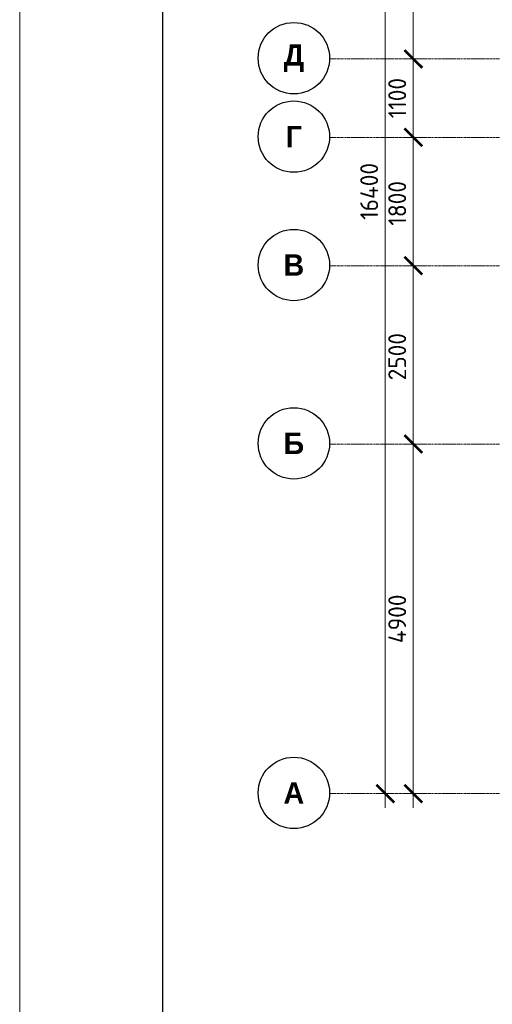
# Model space of a CAD drawing. Header units: millimetres. Extents: x -5898314 to 1055204, y -720802 to 1562611.
# Tile 278 of 362: x -5121 to 1499, y -47958 to -34155. Entities that reach past the tile are written whole.
import ezdxf

# ---------------------------------------------------------------- set-up
doc = ezdxf.new("R2010")
doc.units = ezdxf.units.MM
doc.linetypes.add('______5', pattern=[1100, 800, -100, 100, -100])
doc.linetypes.add('осевая', pattern=[50.8, 31.75, -6.35, 6.35, -6.35])
for name, color, linetype, lineweight in [('Оси', 40, '______5', 18), ('подоснова', 151, 'Continuous', 5), ('ТОНКИЕ', 7, 'Continuous', 9)]:
    doc.layers.add(name, color=color, linetype=linetype, lineweight=lineweight)
doc.layers.add('ТОЛСТЫЕ_ОСНОВНЫЕ', color=6, linetype='Continuous')
doc.styles.add('Century Gothic', font='GOTHIC.TTF')
doc.styles.add('GOST-2.304_Type-B', font='GOST_Common.ttf')
doc.dimstyles.new('СПДС', dxfattribs={"dimscale": 100, "dimtxt": 2.5, "dimasz": 2, "dimexe": 1.25, "dimexo": 0, "dimtad": 1, "dimdec": 0, "dimrnd": 5, "dimtxsty": 'GOST-2.304_Type-B', "dimblk": 'ARCHTICK', "dimcen": 2.5, "dimdle": 2, "dimclrd": 1, "dimclre": 1, "dimclrt": 1, "dimadec": 0, "dimazin": 2, "dimtfac": 0.75, "dimtdec": 0, "dimtmove": 1, "dimatfit": 3, "dimfxl": 1, "dimtfillclr": 256, "dimtolj": 1, "dimarcsym": 1})

# ---------------------------------------------------------------- blocks, each defined once
blk = doc.blocks.new('*U1581')
at = {"layer": 'ТОЛСТЫЕ_ОСНОВНЫЕ', "color": 6}
blk.add_lwpolyline([(20, 5), (886, 5), (886, 415), (20, 415)], close=True, dxfattribs=at)
at = {"layer": 'ТОНКИЕ'}
blk.add_lwpolyline([(0, 0), (891, 0), (891, 420), (0, 420)], close=True, dxfattribs=at)
blk = doc.blocks.new('_ArchTick')
at = {"color": 0, "linetype": 'ByBlock', "const_width": 0.15}
blk.add_lwpolyline([(-0.5, -0.5), (0.5, 0.5)], dxfattribs=at)
blk = doc.blocks.new('*D1440')
at = {"color": 1, "lineweight": -2, "transparency": 16777216}
for p, q in [((-89046, -342901), (-89046, -326101)), ((-89266, -326301), (-88921, -326301)), ((-89046, -342701), (-89171, -342701))]:
    blk.add_line(p, q, dxfattribs=at)
at = {"layer": 'DEFPOINTS', "color": 0, "lineweight": 0, "transparency": 16777216}
for p in [(-89266, -326301), (-89046, -326301), (-89046, -342701)]:
    blk.add_point(p, dxfattribs=at)
at = {"color": 1, "lineweight": -2, "transparency": 16777216, "xscale": 250, "yscale": 250, "zscale": 250}
for p, rotation in [((-89046, -326301), 90), ((-89046, -342701), 270)]:
    blk.add_blockref('_ArchTick', p, dxfattribs=dict(at, rotation=rotation))
at = {"color": 1, "lineweight": 0, "transparency": 16777216, "insert": (-89271, -334259), "char_height": 250, "width": 104166.67, "attachment_point": 5, "rotation": 90, "style": 'GOST-2.304_Type-B'}
blk.add_mtext('\\A1;16400', dxfattribs=at)
blk = doc.blocks.new('NSY101')
at = {"color": 0, "linetype": 'ByBlock', "lineweight": -2}
blk.add_circle((0, 0), 50, dxfattribs=at)
blk = doc.blocks.new('СЛОЖНЫЙ_ОБЪЕКТ_23')
at = {"layer": 'Оси', "color": 16, "linetype": 'Continuous', "lineweight": 25, "transparency": 33554687, "xscale": 9.999999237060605, "yscale": 9.999999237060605, "zscale": 9.999999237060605}
blk.add_blockref('NSY101', (-12319, -19997), dxfattribs=at)
at = {"layer": 'Оси', "color": 16, "linetype": 'Continuous', "lineweight": 25, "transparency": 33554687, "insert": (-12319, -19997), "char_height": 300, "width": 460, "attachment_point": 5, "style": 'Century Gothic'}
blk.add_mtext('\\A1;{\\fCentury Gothic|i0|b1;\\H300.000000;\\W1.000000;\\C16;А}\\P', dxfattribs=at)
blk = doc.blocks.new('СЛОЖНЫЙ_ОБЪЕКТ_24')
at = {"layer": 'Оси', "color": 16, "linetype": 'Continuous', "lineweight": 25, "transparency": 33554687, "xscale": 9.999999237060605, "yscale": 9.999999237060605, "zscale": 9.999999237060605}
blk.add_blockref('NSY101', (-12319, -15097), dxfattribs=at)
at = {"layer": 'Оси', "color": 16, "linetype": 'Continuous', "lineweight": 25, "transparency": 33554687, "insert": (-12319, -15097), "char_height": 300, "width": 390, "attachment_point": 5, "style": 'Century Gothic'}
blk.add_mtext('\\A1;{\\fCentury Gothic|i0|b1;\\H300.000000;\\W1.000000;\\C16;Б}\\P', dxfattribs=at)
blk = doc.blocks.new('СЛОЖНЫЙ_ОБЪЕКТ_25')
at = {"layer": 'Оси', "color": 16, "linetype": 'Continuous', "lineweight": 25, "transparency": 33554687, "xscale": 9.999999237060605, "yscale": 9.999999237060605, "zscale": 9.999999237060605}
blk.add_blockref('NSY101', (-12319, -12597), dxfattribs=at)
at = {"layer": 'Оси', "color": 16, "linetype": 'Continuous', "lineweight": 25, "transparency": 33554687, "insert": (-12319, -12597), "char_height": 300, "width": 390, "attachment_point": 5, "style": 'Century Gothic'}
blk.add_mtext('\\A1;{\\fCentury Gothic|i0|b1;\\H300.000000;\\W1.000000;\\C16;В}\\P', dxfattribs=at)
blk = doc.blocks.new('СЛОЖНЫЙ_ОБЪЕКТ_26')
at = {"layer": 'Оси', "color": 16, "linetype": 'Continuous', "lineweight": 25, "transparency": 33554687, "xscale": 9.999999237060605, "yscale": 9.999999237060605, "zscale": 9.999999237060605}
blk.add_blockref('NSY101', (-12319, -10797), dxfattribs=at)
at = {"layer": 'Оси', "color": 16, "linetype": 'Continuous', "lineweight": 25, "transparency": 33554687, "insert": (-12319, -10797), "char_height": 300, "width": 345, "attachment_point": 5, "style": 'Century Gothic'}
blk.add_mtext('\\A1;{\\fCentury Gothic|i0|b1;\\H300.000000;\\W1.000000;\\C16;Г}\\P', dxfattribs=at)
blk = doc.blocks.new('СЛОЖНЫЙ_ОБЪЕКТ_27')
at = {"layer": 'Оси', "color": 16, "linetype": 'Continuous', "lineweight": 25, "transparency": 33554687, "xscale": 9.999999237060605, "yscale": 9.999999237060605, "zscale": 9.999999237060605}
blk.add_blockref('NSY101', (-12319, -9697), dxfattribs=at)
at = {"layer": 'Оси', "color": 16, "linetype": 'Continuous', "lineweight": 25, "transparency": 33554687, "insert": (-12319, -9697), "char_height": 300, "width": 470, "attachment_point": 5, "style": 'Century Gothic'}
blk.add_mtext('\\A1;{\\fCentury Gothic|i0|b1;\\H300.000000;\\W1.000000;\\C16;Д}\\P', dxfattribs=at)
blk = doc.blocks.new('*D1442')
at = {"color": 1, "lineweight": -2, "transparency": 16777216}
for p, q in [((-88653, -342901), (-88653, -337601)), ((-88653, -337801), (-88778, -337801)), ((-88653, -342701), (-88778, -342701))]:
    blk.add_line(p, q, dxfattribs=at)
at = {"layer": 'DEFPOINTS', "color": 0, "lineweight": 0, "transparency": 16777216}
for p in [(-88653, -337801), (-88653, -337801), (-88653, -342701)]:
    blk.add_point(p, dxfattribs=at)
at = {"color": 1, "lineweight": -2, "transparency": 16777216, "xscale": 250, "yscale": 250, "zscale": 250}
for p, rotation in [((-88653, -337801), 90), ((-88653, -342701), 270)]:
    blk.add_blockref('_ArchTick', p, dxfattribs=dict(at, rotation=rotation))
at = {"color": 1, "lineweight": 0, "transparency": 16777216, "insert": (-88878, -340251), "char_height": 250, "width": 83333.33, "attachment_point": 5, "rotation": 90, "style": 'GOST-2.304_Type-B'}
blk.add_mtext('\\A1;4900', dxfattribs=at)
blk = doc.blocks.new('*D1443')
at = {"color": 1, "lineweight": -2, "transparency": 16777216}
for p, q in [((-88653, -338001), (-88653, -335101)), ((-88653, -335301), (-88778, -335301)), ((-88653, -337801), (-88778, -337801))]:
    blk.add_line(p, q, dxfattribs=at)
at = {"layer": 'DEFPOINTS', "color": 0, "lineweight": 0, "transparency": 16777216}
for p in [(-88653, -335301), (-88653, -335301), (-88653, -337801)]:
    blk.add_point(p, dxfattribs=at)
at = {"color": 1, "lineweight": -2, "transparency": 16777216, "xscale": 250, "yscale": 250, "zscale": 250}
for p, rotation in [((-88653, -335301), 90), ((-88653, -337801), 270)]:
    blk.add_blockref('_ArchTick', p, dxfattribs=dict(at, rotation=rotation))
at = {"color": 1, "lineweight": 0, "transparency": 16777216, "insert": (-88878, -336576), "char_height": 250, "width": 83333.33, "attachment_point": 5, "rotation": 90, "style": 'GOST-2.304_Type-B'}
blk.add_mtext('\\A1;2500', dxfattribs=at)
blk = doc.blocks.new('*D1444')
at = {"color": 1, "lineweight": -2, "transparency": 16777216}
for p, q in [((-88653, -335501), (-88653, -333301)), ((-88653, -333501), (-88778, -333501)), ((-88653, -335301), (-88778, -335301))]:
    blk.add_line(p, q, dxfattribs=at)
at = {"layer": 'DEFPOINTS', "color": 0, "lineweight": 0, "transparency": 16777216}
for p in [(-88653, -333501), (-88653, -333501), (-88653, -335301)]:
    blk.add_point(p, dxfattribs=at)
at = {"color": 1, "lineweight": -2, "transparency": 16777216, "xscale": 250, "yscale": 250, "zscale": 250}
for p, rotation in [((-88653, -333501), 90), ((-88653, -335301), 270)]:
    blk.add_blockref('_ArchTick', p, dxfattribs=dict(at, rotation=rotation))
at = {"color": 1, "lineweight": 0, "transparency": 16777216, "insert": (-88878, -334426), "char_height": 250, "width": 83333.33, "attachment_point": 5, "rotation": 90, "style": 'GOST-2.304_Type-B'}
blk.add_mtext('\\A1;1800', dxfattribs=at)
blk = doc.blocks.new('*D1445')
at = {"color": 1, "lineweight": -2, "transparency": 16777216}
for p, q in [((-88653, -333701), (-88653, -332201)), ((-88653, -332401), (-88778, -332401)), ((-88653, -333501), (-88778, -333501))]:
    blk.add_line(p, q, dxfattribs=at)
at = {"layer": 'DEFPOINTS', "color": 0, "lineweight": 0, "transparency": 16777216}
for p in [(-88653, -332401), (-88653, -332401), (-88653, -333501)]:
    blk.add_point(p, dxfattribs=at)
at = {"color": 1, "lineweight": -2, "transparency": 16777216, "xscale": 250, "yscale": 250, "zscale": 250}
for p, rotation in [((-88653, -332401), 90), ((-88653, -333501), 270)]:
    blk.add_blockref('_ArchTick', p, dxfattribs=dict(at, rotation=rotation))
at = {"color": 1, "lineweight": 0, "transparency": 16777216, "insert": (-88878, -332951), "char_height": 250, "width": 83333.33, "attachment_point": 5, "rotation": 90, "style": 'GOST-2.304_Type-B'}
blk.add_mtext('\\A1;1100', dxfattribs=at)
blk = doc.blocks.new('*D1446')
at = {"color": 1, "lineweight": -2, "transparency": 16777216}
for p, q in [((-88653, -332601), (-88653, -329201)), ((-88653, -329401), (-88778, -329401)), ((-88653, -332401), (-88778, -332401))]:
    blk.add_line(p, q, dxfattribs=at)
at = {"layer": 'DEFPOINTS', "color": 0, "lineweight": 0, "transparency": 16777216}
for p in [(-88653, -329401), (-88653, -329401), (-88653, -332401)]:
    blk.add_point(p, dxfattribs=at)
at = {"color": 1, "lineweight": -2, "transparency": 16777216, "xscale": 250, "yscale": 250, "zscale": 250}
for p, rotation in [((-88653, -329401), 90), ((-88653, -332401), 270)]:
    blk.add_blockref('_ArchTick', p, dxfattribs=dict(at, rotation=rotation))
at = {"color": 1, "lineweight": 0, "transparency": 16777216, "insert": (-88878, -330926), "char_height": 250, "width": 83333.33, "attachment_point": 5, "rotation": 90, "style": 'GOST-2.304_Type-B'}
blk.add_mtext('\\A1;3000', dxfattribs=at)
blk = doc.blocks.new('оси блок 2')
at = {"layer": 'Оси', "color": 16, "linetype": 'осевая', "lineweight": 0, "transparency": 33554687}
for p, q in [((-89822.3, -332401.3), (-37238.5, -332401.3)), ((-89822.3, -333501.3), (-37238.5, -333501.3)), ((-89822.3, -335301.3), (-37238.5, -335301.3)), ((-89822.3, -337801.3), (-37238.5, -337801.3)), ((-89822.3, -342701.3), (-37238.5, -342701.3))]:
    blk.add_line(p, q, dxfattribs=at)
at = {"layer": 'Оси', "color": 16, "linetype": 'Continuous', "lineweight": 25, "transparency": 33554687}
for name in ['СЛОЖНЫЙ_ОБЪЕКТ_27', 'СЛОЖНЫЙ_ОБЪЕКТ_26', 'СЛОЖНЫЙ_ОБЪЕКТ_25', 'СЛОЖНЫЙ_ОБЪЕКТ_24', 'СЛОЖНЫЙ_ОБЪЕКТ_23']:
    blk.add_blockref(name, (-78007.2, -322694.4), dxfattribs=at)
at = {"lineweight": 0}
for base, p1, p2, picture, middle in [((-89046, -326301.3), (-89046, -342701.3), (-89266.1, -326301.3), '*D1440', (-89046, -334259)), ((-88653.5, -329401.3), (-88653.5, -332401.3), (-88653.5, -329401.3), '*D1446', (-88653.5, -330926.5)), ((-88653.5, -332401.3), (-88653.5, -333501.3), (-88653.5, -332401.3), '*D1445', (-88653.5, -332951.3)), ((-88653.5, -333501.3), (-88653.5, -335301.3), (-88653.5, -333501.3), '*D1444', (-88653.5, -334426.5)), ((-88653.5, -335301.3), (-88653.5, -337801.3), (-88653.5, -335301.3), '*D1443', (-88653.5, -336576.5)), ((-88653.5, -337801.3), (-88653.5, -342701.3), (-88653.5, -337801.3), '*D1442', (-88653.5, -340251.3))]:
    dim = blk.add_linear_dim(base=base, p1=p1, p2=p2, angle=90, dimstyle='СПДС', override={"dimgap": 1}, dxfattribs=at)
    dim.commit()
    dim.dimension.update_dxf_attribs({"geometry": picture, "text_midpoint": middle, "dimtype": 160})

msp = doc.modelspace()

# ---------------------------------------------------------------- block references
at = {"xscale": 100, "yscale": 100, "zscale": 100}
msp.add_blockref('*U1581', (-5120.81, -62531.81), dxfattribs=at)
at = {"layer": 'подоснова', "color": 6, "ltscale": 0.3}
msp.add_blockref('оси блок 2', (89045.38, 297696.88), dxfattribs=at)

doc.saveas('drawing.dxf')
